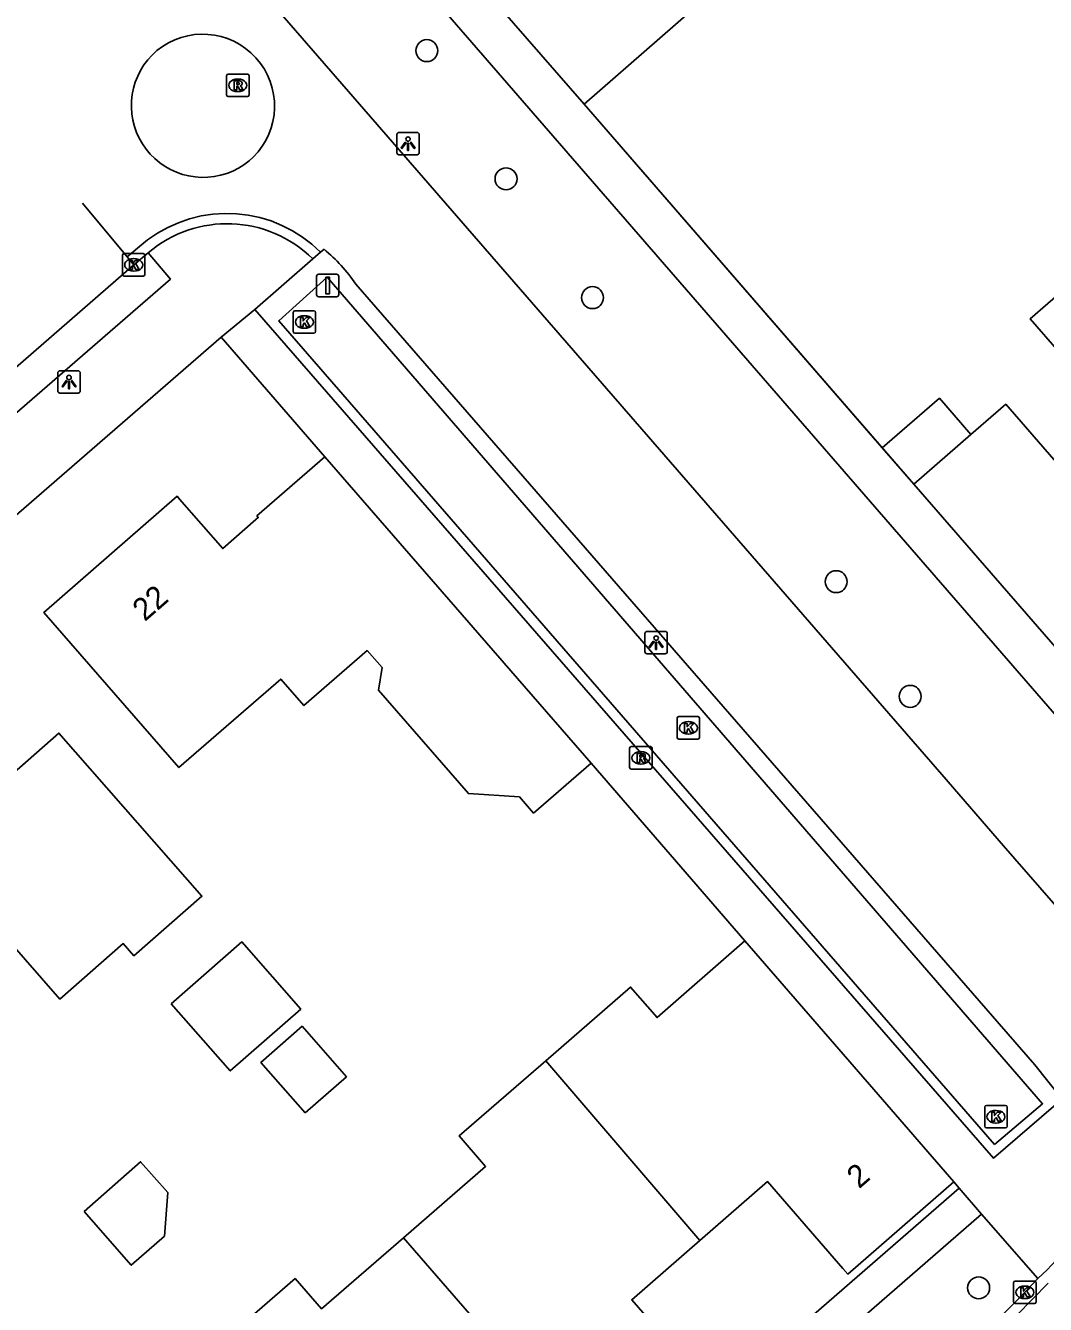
# Model space of a CAD drawing. Extents: x 155888 to 156864, y 383882 to 384671.
# Drawn here: x 156137.3 to 156182.8, y 384186.7 to 384243.7 of the extents above; entities that cross this region are included whole.
import ezdxf

# ---------------------------------------------------------------- set-up
doc = ezdxf.new("R2010")
doc.units = 0
for name, color, linetype in [('IMGEO_Afsluitpaal', 7, 'Continuous'), ('IMGEO_Boom', 7, 'Continuous'), ('IMGEO_Greppel_droge_sloot', 7, 'Continuous'), ('IMGEO_Kolk', 7, 'Continuous'), ('IMGEO_Lichtpunt', 7, 'Continuous'), ('IMGEO_Muur', 7, 'Continuous'), ('IMGEO_Pand', 7, 'Continuous'), ('IMGEO_Pand_nummerreeks', 7, 'Continuous'), ('IMGEO_Rijbaan_lokaal_gesloten', 7, 'Continuous'), ('IMGEO_Rijbaan_lokaal_open', 7, 'Continuous'), ('IMGEO_Rioolput', 7, 'Continuous'), ('IMGEO_Voetpad_open', 7, 'Continuous')]:
    doc.layers.add(name, color=color, linetype=linetype)

msp = doc.modelspace()

# ---------------------------------------------------------------- linework, layer by layer
at = {"layer": 'IMGEO_Afsluitpaal'}
for p, q in [((156150.285, 384231.677), (156150.285, 384232.477)), ((156150.285, 384232.477), (156150.285, 384231.677)), ((156150.385, 384232.577), (156151.175, 384232.577)), ((156151.175, 384232.577), (156150.385, 384232.577)), ((156151.275, 384232.477), (156151.275, 384231.677)), ((156151.275, 384231.677), (156151.275, 384232.477)), ((156151.175, 384231.577), (156150.385, 384231.577)), ((156150.385, 384231.577), (156151.175, 384231.577))]:
    msp.add_line(p, q, dxfattribs=at)
msp.add_lwpolyline([(156150.705, 384232.452), (156150.855, 384232.452), (156150.855, 384231.702), (156150.705, 384231.702), (156150.705, 384232.452)], dxfattribs=at)
for centre, start, end in [((156150.385, 384232.477), 90, 180), ((156150.385, 384232.477), 90, 180), ((156151.175, 384232.477), 0, 90), ((156151.175, 384232.477), 360, 90), ((156150.385, 384231.677), 180, 270), ((156150.385, 384231.677), 180, 270), ((156151.175, 384231.677), 270, 0), ((156151.175, 384231.677), 270, 0)]:
    msp.add_arc(centre, 0.1, start, end, dxfattribs=at)
at = {"layer": 'IMGEO_Boom'}
for centre in [(156155.197, 384242.537), (156158.727, 384236.825), (156162.578, 384231.537), (156173.431, 384218.887), (156176.728, 384213.778), (156179.775, 384187.439)]:
    msp.add_circle(centre, 0.489, dxfattribs=at)
at = {"layer": 'IMGEO_Greppel_droge_sloot'}
msp.add_lwpolyline([(156180.489, 384193.824), (156182.627, 384195.637), (156150.753, 384232.446), (156148.604, 384230.508), (156180.489, 384193.824)], dxfattribs=at)
at = {"layer": 'IMGEO_Kolk'}
for p, q in [((156141.714, 384233.495), (156142.566, 384233.495)), ((156141.639, 384232.569), (156141.639, 384233.421)), ((156142.127, 384233.275), (156142.152, 384233.275)), ((156142.64, 384233.421), (156142.64, 384232.569)), ((156142.566, 384232.495), (156141.714, 384232.495)), ((156142.15, 384232.715), (156142.125, 384232.715)), ((156149.243, 384230.024), (156149.243, 384230.876)), ((156149.318, 384230.95), (156150.17, 384230.95)), ((156149.731, 384230.73), (156149.756, 384230.73)), ((156150.244, 384230.876), (156150.244, 384230.024)), ((156149.754, 384230.17), (156149.729, 384230.17)), ((156150.17, 384229.95), (156149.318, 384229.95)), ((156166.346, 384211.952), (156166.346, 384212.804)), ((156166.421, 384212.878), (156167.273, 384212.878)), ((156166.834, 384212.658), (156166.859, 384212.658)), ((156167.347, 384212.804), (156167.347, 384211.952)), ((156167.273, 384211.878), (156166.421, 384211.878)), ((156166.857, 384212.098), (156166.832, 384212.098)), ((156180.045, 384194.634), (156180.045, 384195.486)), ((156180.12, 384195.56), (156180.972, 384195.56)), ((156180.533, 384195.34), (156180.558, 384195.34)), ((156181.046, 384195.486), (156181.046, 384194.634)), ((156180.556, 384194.78), (156180.531, 384194.78)), ((156180.972, 384194.56), (156180.12, 384194.56)), ((156181.334, 384186.814), (156181.334, 384187.666)), ((156181.409, 384187.74), (156182.261, 384187.74)), ((156181.822, 384187.52), (156181.847, 384187.52)), ((156182.335, 384187.666), (156182.335, 384186.814)), ((156182.261, 384186.74), (156181.409, 384186.74)), ((156181.845, 384186.96), (156181.82, 384186.96))]:
    msp.add_line(p, q, dxfattribs=at)
for points in [[(156141.714, 384233.495), (156142.566, 384233.495)], [(156141.639, 384232.569), (156141.639, 384233.421)], [(156141.96, 384233.195), (156142.083, 384233.195), (156142.083, 384233.044), (156142.213, 384233.195), (156142.377, 384233.195), (156142.231, 384233.044), (156142.384, 384232.795), (156142.232, 384232.795), (156142.147, 384232.959), (156142.083, 384232.892), (156142.083, 384232.795), (156141.96, 384232.795), (156141.96, 384233.195)], [(156142.64, 384233.421), (156142.64, 384232.569)], [(156142.566, 384232.495), (156141.714, 384232.495)], [(156149.243, 384230.024), (156149.243, 384230.876)], [(156149.318, 384230.95), (156150.17, 384230.95)], [(156149.564, 384230.65), (156149.687, 384230.65), (156149.687, 384230.499), (156149.817, 384230.65), (156149.981, 384230.65), (156149.835, 384230.499), (156149.988, 384230.25), (156149.836, 384230.25), (156149.751, 384230.414), (156149.687, 384230.347), (156149.687, 384230.25), (156149.564, 384230.25), (156149.564, 384230.65)], [(156150.244, 384230.876), (156150.244, 384230.024)], [(156150.17, 384229.95), (156149.318, 384229.95)], [(156166.346, 384211.952), (156166.346, 384212.804)], [(156166.421, 384212.878), (156167.273, 384212.878)], [(156166.667, 384212.578), (156166.79, 384212.578), (156166.79, 384212.427), (156166.92, 384212.578), (156167.084, 384212.578), (156166.938, 384212.427), (156167.091, 384212.178), (156166.939, 384212.178), (156166.854, 384212.342), (156166.79, 384212.275), (156166.79, 384212.178), (156166.667, 384212.178), (156166.667, 384212.578)], [(156167.347, 384212.804), (156167.347, 384211.952)], [(156167.273, 384211.878), (156166.421, 384211.878)], [(156180.045, 384194.634), (156180.045, 384195.486)], [(156180.12, 384195.56), (156180.972, 384195.56)], [(156181.046, 384195.486), (156181.046, 384194.634)], [(156180.366, 384195.26), (156180.489, 384195.26), (156180.489, 384195.109), (156180.619, 384195.26), (156180.783, 384195.26), (156180.637, 384195.109), (156180.79, 384194.86), (156180.638, 384194.86), (156180.553, 384195.024), (156180.489, 384194.957), (156180.489, 384194.86), (156180.366, 384194.86), (156180.366, 384195.26)], [(156180.972, 384194.56), (156180.12, 384194.56)], [(156181.334, 384186.814), (156181.334, 384187.666)], [(156181.409, 384187.74), (156182.261, 384187.74)], [(156181.655, 384187.44), (156181.778, 384187.44), (156181.778, 384187.289), (156181.908, 384187.44), (156182.072, 384187.44), (156181.926, 384187.289), (156182.079, 384187.04), (156181.927, 384187.04), (156181.842, 384187.204), (156181.778, 384187.137), (156181.778, 384187.04), (156181.655, 384187.04), (156181.655, 384187.44)], [(156182.335, 384187.666), (156182.335, 384186.814)], [(156182.261, 384186.74), (156181.409, 384186.74)]]:
    msp.add_lwpolyline(points, dxfattribs=at)
for centre, start, end in [((156141.716, 384233.419), 91.552, 178.448), ((156141.716, 384233.419), 91.552, 178.448), ((156142.564, 384233.419), 1.552, 88.448), ((156142.564, 384233.419), 1.552, 88.448), ((156141.716, 384232.571), 181.552, 268.448), ((156141.716, 384232.571), 181.552, 268.448), ((156142.564, 384232.571), 271.552, 358.448), ((156142.564, 384232.571), 271.552, 358.448), ((156149.32, 384230.874), 91.552, 178.448), ((156149.32, 384230.874), 91.552, 178.448), ((156150.168, 384230.874), 1.552, 88.448), ((156150.168, 384230.874), 1.552, 88.448), ((156149.32, 384230.026), 181.552, 268.448), ((156149.32, 384230.026), 181.552, 268.448), ((156150.168, 384230.026), 271.552, 358.448), ((156150.168, 384230.026), 271.552, 358.448), ((156166.423, 384212.802), 91.552, 178.448), ((156166.423, 384212.802), 91.552, 178.448), ((156167.271, 384212.802), 1.552, 88.448), ((156167.271, 384212.802), 1.552, 88.448), ((156166.423, 384211.954), 181.552, 268.448), ((156166.423, 384211.954), 181.552, 268.448), ((156167.271, 384211.954), 271.552, 358.448), ((156167.271, 384211.954), 271.552, 358.448), ((156180.122, 384195.484), 91.552, 178.448), ((156180.122, 384195.484), 91.552, 178.448), ((156180.97, 384195.484), 1.552, 88.448), ((156180.97, 384195.484), 1.552, 88.448), ((156180.122, 384194.636), 181.552, 268.448), ((156180.122, 384194.636), 181.552, 268.448), ((156180.97, 384194.636), 271.552, 358.448), ((156180.97, 384194.636), 271.552, 358.448), ((156181.411, 384187.664), 91.552, 178.448), ((156181.411, 384187.664), 91.552, 178.448), ((156182.259, 384187.664), 1.552, 88.448), ((156182.259, 384187.664), 1.552, 88.448), ((156181.411, 384186.816), 181.552, 268.448), ((156181.411, 384186.816), 181.552, 268.448), ((156182.259, 384186.816), 271.552, 358.448), ((156182.259, 384186.816), 271.552, 358.448)]:
    msp.add_arc(centre, 0.0765, start, end, dxfattribs=at)
for centre, major_axis, ratio, start_param, end_param in [((156142.126, 384232.995), (-0.387, 0.002), 0.722429, 4.712389, 7.853982), ((156142.151, 384232.995), (-0.39, 0.002), 0.717154, 1.570796, 4.712389), ((156149.73, 384230.45), (-0.387, 0.002), 0.722429, 4.712389, 7.853982), ((156149.755, 384230.45), (-0.39, 0.002), 0.717154, 1.570796, 4.712389), ((156166.833, 384212.378), (-0.387, 0.002), 0.722429, 4.712389, 7.853982), ((156166.858, 384212.378), (-0.39, 0.002), 0.717154, 1.570796, 4.712389), ((156180.532, 384195.06), (-0.387, 0.002), 0.722429, 4.712389, 7.853982), ((156180.557, 384195.06), (-0.39, 0.002), 0.717154, 1.570796, 4.712389), ((156181.821, 384187.24), (-0.387, 0.002), 0.722429, 4.712389, 7.853982), ((156181.846, 384187.24), (-0.39, 0.002), 0.717154, 1.570796, 4.712389)]:
    msp.add_ellipse(centre, major_axis=major_axis, ratio=ratio, start_param=start_param, end_param=end_param, dxfattribs=at)
at = {"layer": 'IMGEO_Lichtpunt'}
for p, q in [((156153.863, 384238.799), (156153.863, 384237.992)), ((156153.863, 384238.799), (156153.863, 384237.992)), ((156154.765, 384238.894), (156153.957, 384238.894)), ((156154.765, 384238.894), (156153.957, 384238.894)), ((156154.859, 384237.992), (156154.859, 384238.799)), ((156154.859, 384237.992), (156154.859, 384238.799)), ((156153.957, 384237.898), (156154.765, 384237.898)), ((156153.957, 384237.898), (156154.765, 384237.898)), ((156138.762, 384228.184), (156138.762, 384227.377)), ((156138.762, 384228.184), (156138.762, 384227.377)), ((156139.664, 384228.279), (156138.856, 384228.279)), ((156139.664, 384228.279), (156138.856, 384228.279)), ((156139.758, 384227.377), (156139.758, 384228.184)), ((156139.758, 384227.377), (156139.758, 384228.184)), ((156138.856, 384227.283), (156139.664, 384227.283)), ((156138.856, 384227.283), (156139.664, 384227.283)), ((156164.911, 384216.578), (156164.911, 384215.771)), ((156164.911, 384216.578), (156164.911, 384215.771)), ((156165.813, 384216.673), (156165.005, 384216.673)), ((156165.813, 384216.673), (156165.005, 384216.673)), ((156165.907, 384215.771), (156165.907, 384216.578)), ((156165.907, 384215.771), (156165.907, 384216.578)), ((156165.005, 384215.677), (156165.813, 384215.677)), ((156165.005, 384215.677), (156165.813, 384215.677))]:
    msp.add_line(p, q, dxfattribs=at)
for points in [[(156154.237, 384238.463), (156154.276, 384238.435), (156154.088, 384238.173), (156154.05, 384238.2), (156154.237, 384238.463)], [(156154.339, 384238.415), (156154.386, 384238.415), (156154.386, 384238.093), (156154.339, 384238.093), (156154.339, 384238.415)], [(156154.449, 384238.435), (156154.487, 384238.462), (156154.674, 384238.2), (156154.635, 384238.172), (156154.449, 384238.435)], [(156139.136, 384227.848), (156139.175, 384227.82), (156138.987, 384227.558), (156138.949, 384227.585), (156139.136, 384227.848)], [(156139.238, 384227.8), (156139.285, 384227.8), (156139.285, 384227.478), (156139.238, 384227.478), (156139.238, 384227.8)], [(156139.348, 384227.82), (156139.386, 384227.847), (156139.573, 384227.585), (156139.534, 384227.557), (156139.348, 384227.82)], [(156165.285, 384216.242), (156165.324, 384216.214), (156165.136, 384215.952), (156165.098, 384215.979), (156165.285, 384216.242)], [(156165.387, 384216.194), (156165.434, 384216.194), (156165.434, 384215.872), (156165.387, 384215.872), (156165.387, 384216.194)], [(156165.497, 384216.214), (156165.535, 384216.241), (156165.722, 384215.979), (156165.683, 384215.951), (156165.497, 384216.214)]]:
    msp.add_lwpolyline(points, dxfattribs=at)
for centre in [(156154.362, 384238.597), (156139.261, 384227.982), (156165.41, 384216.376)]:
    msp.add_circle(centre, 0.0994, dxfattribs=at)
for centre, start, end in [((156153.957, 384238.799), 90, 180), ((156153.957, 384238.799), 90, 180), ((156154.765, 384238.799), 0, 90), ((156154.765, 384238.799), 0, 90), ((156153.957, 384237.992), 180, 270), ((156153.957, 384237.992), 180, 270), ((156154.765, 384237.992), 270, 0), ((156154.765, 384237.992), 270, 360), ((156138.856, 384228.184), 90, 180), ((156138.856, 384228.184), 90, 180), ((156139.664, 384228.184), 0, 90), ((156139.664, 384228.184), 0, 90), ((156138.856, 384227.377), 180, 270), ((156138.856, 384227.377), 180, 270), ((156139.664, 384227.377), 270, 0), ((156139.664, 384227.377), 270, 360), ((156165.005, 384216.578), 90, 180), ((156165.005, 384216.578), 90, 180), ((156165.813, 384216.578), 0, 90), ((156165.813, 384216.578), 0, 90), ((156165.005, 384215.771), 180, 270), ((156165.005, 384215.771), 180, 270), ((156165.813, 384215.771), 270, 0), ((156165.813, 384215.771), 270, 360)]:
    msp.add_arc(centre, 0.0946, start, end, dxfattribs=at)
at = {"layer": 'IMGEO_Muur'}
for points in [[(156162.201, 384240.158), (156176.885, 384223.227)], [(156169.356, 384202.9), (156162.512, 384210.8)]]:
    msp.add_lwpolyline(points, dxfattribs=at)
at = {"layer": 'IMGEO_Pand'}
for points in [[(156155.19, 384248.202), (156157.26, 384250), (156159.95, 384252.336), (156160.851, 384251.31), (156163.102, 384253.26), (156165.943, 384250), (156169.411, 384246.02), (156169.162, 384245.804), (156168.953, 384246.043), (156162.201, 384240.158)], [(156162.201, 384240.158), (156155.19, 384248.202)], [(156185.72, 384231.159), (156183.359, 384229.105), (156182.07, 384230.588), (156184.432, 384232.641)], [(156175.483, 384224.844), (156178.026, 384227.055), (156179.431, 384225.439)], [(156189.279, 384224.575), (156185.648, 384221.421), (156180.985, 384226.788), (156179.431, 384225.439)], [(156179.431, 384225.439), (156176.885, 384223.227)], [(156162.512, 384210.8), (156159.952, 384208.579), (156159.322, 384209.306), (156157.047, 384209.45), (156153.046, 384214.055), (156153.202, 384215.065), (156152.546, 384215.82), (156149.723, 384213.367), (156148.693, 384214.552), (156144.157, 384210.61), (156138.138, 384217.516), (156144.074, 384222.689), (156144.18, 384222.567), (156146.106, 384220.358), (156147.586, 384221.651), (156147.692, 384221.743), (156147.626, 384221.819), (156150.648, 384224.448)], [(156150.648, 384224.448), (156159.236, 384214.575), (156162.512, 384210.8)], [(156176.885, 384223.227), (156175.483, 384224.844)], [(156193.222, 384204.436), (156176.885, 384223.227)], [(156125.185, 384206.221), (156126.346, 384207.233), (156125.684, 384207.992), (156129.485, 384211.307), (156130.123, 384210.575), (156130.867, 384209.722), (156132.446, 384211.099), (156133.45, 384211.974), (156135.682, 384209.415), (156138.813, 384212.143), (156145.178, 384204.881), (156142.151, 384202.227), (156141.676, 384202.769), (156138.857, 384200.298), (156136.505, 384202.982), (156135.099, 384201.75), (156134.802, 384202.088), (156131.394, 384199.1), (156125.185, 384206.221)], [(156143.816, 384200.09), (156146.438, 384197.099), (156149.583, 384199.856), (156146.961, 384202.847), (156143.816, 384200.09)], [(156160.499, 384197.555), (156164.274, 384200.833), (156165.454, 384199.475), (156169.356, 384202.9)], [(156169.356, 384202.9), (156175.103, 384196.274), (156178.676, 384192.154)], [(156149.779, 384195.231), (156151.614, 384196.839), (156149.643, 384199.087), (156147.808, 384197.479), (156149.779, 384195.231)], [(156160.499, 384197.555), (156156.637, 384194.202), (156157.816, 384192.844), (156154.163, 384189.672)], [(156167.357, 384189.547), (156160.499, 384197.555)], [(156139.929, 384190.846), (156142.031, 384188.449), (156143.508, 384189.744), (156143.654, 384191.686), (156142.451, 384193.058), (156139.929, 384190.846)], [(156178.676, 384192.154), (156173.945, 384188.052), (156173.726, 384188.305), (156170.375, 384192.17), (156167.357, 384189.547)], [(156145.483, 384184.518), (156149.331, 384187.859), (156150.511, 384186.501), (156154.163, 384189.672)], [(156154.163, 384189.672), (156163.471, 384178.948)], [(156163.471, 384178.948), (156167.897, 384182.795), (156167.678, 384183.048), (156164.322, 384186.909), (156167.357, 384189.547)]]:
    msp.add_lwpolyline(points, dxfattribs=at)
at = {"layer": 'IMGEO_Rijbaan_lokaal_gesloten'}
for points in [[(156187.538, 384199.508), (156187.099, 384199.995), (156186.961, 384200.164), (156180.888, 384207.129), (156178.133, 384210.306), (156146.011, 384247.291), (156145.532, 384247.791)], [(156139.86, 384235.737), (156141.847, 384233.348)], [(156141.847, 384233.348), (156142.584, 384233.965), (156142.761, 384234.103), (156143.195, 384234.401), (156143.654, 384234.658), (156144.135, 384234.874), (156144.632, 384235.045), (156145.143, 384235.172), (156145.663, 384235.252), (156146.189, 384235.286), (156146.715, 384235.272), (156147.238, 384235.212), (156147.753, 384235.105), (156148.257, 384234.952), (156148.745, 384234.755), (156149.214, 384234.515), (156149.659, 384234.235), (156150.078, 384233.915), (156150.466, 384233.56)], [(156150.466, 384233.56), (156150.618, 384233.691)], [(155960.096, 384074.77), (155985.962, 384097.201), (156000, 384109.463), (156037.058, 384141.597), (156052.579, 384155.078), (156079.587, 384178.584), (156099.166, 384195.602), (156142.141, 384232.995)], [(156142.141, 384232.995), (156141.847, 384233.348)], [(156152.038, 384232.13), (156182.276, 384197.368), (156183.494, 384195.849)], [(156090.359, 384107.06), (156090.661, 384106.714), (156092.905, 384108.685), (156093.299, 384109.034), (156140.299, 384149.84), (156174.242, 384179.33), (156175.717, 384180.678), (156177.178, 384182.041), (156178.624, 384183.419), (156180.056, 384184.813), (156181.472, 384186.221), (156182.874, 384187.645)]]:
    msp.add_lwpolyline(points, dxfattribs=at)
msp.add_arc((156146.139, 384228.19), 7.094, 33.7384, 50.8455, dxfattribs=at)
at = {"layer": 'IMGEO_Rijbaan_lokaal_open'}
for points in [[(156147.466, 384237.792), (156147.279, 384237.625), (156147.051, 384237.452), (156146.808, 384237.301), (156146.552, 384237.172), (156146.286, 384237.066), (156146.012, 384236.985), (156145.732, 384236.928), (156145.447, 384236.897), (156145.161, 384236.891), (156144.875, 384236.911), (156144.593, 384236.956), (156144.315, 384237.026), (156144.045, 384237.121), (156143.785, 384237.24), (156143.536, 384237.381), (156143.3, 384237.544), (156143.081, 384237.727), (156142.878, 384237.93), (156142.695, 384238.149), (156142.531, 384238.384), (156142.39, 384238.633), (156142.271, 384238.893), (156142.176, 384239.163), (156142.105, 384239.441), (156142.059, 384239.723), (156142.039, 384240.009), (156142.045, 384240.295), (156142.076, 384240.579), (156142.132, 384240.86), (156142.213, 384241.135), (156142.318, 384241.401), (156142.447, 384241.656), (156142.598, 384241.899), (156142.77, 384242.128), (156142.962, 384242.341), (156143.172, 384242.535)], [(156182.406, 384187.857), (156181.834, 384187.241)]]:
    msp.add_lwpolyline(points, dxfattribs=at)
for centre, radius, start, end in [((156145.212, 384240.066), 3.202, 314.748, 129.5632), ((156178.577, 384192.448), 5.979, 309.83, 34.6652), ((156048.305, 384318.715), 187.391, 312.09752, 315.44426)]:
    msp.add_arc(centre, radius, start, end, dxfattribs=at)
at = {"layer": 'IMGEO_Rioolput'}
for p, q in [((156146.276, 384240.565), (156146.276, 384241.417)), ((156146.351, 384241.491), (156147.203, 384241.491)), ((156147.277, 384241.417), (156147.277, 384240.565)), ((156146.764, 384241.271), (156146.789, 384241.271)), ((156147.203, 384240.491), (156146.351, 384240.491)), ((156146.787, 384240.711), (156146.762, 384240.711)), ((156164.229, 384210.615), (156164.229, 384211.467)), ((156164.304, 384211.541), (156165.156, 384211.541)), ((156164.717, 384211.321), (156164.742, 384211.321)), ((156165.23, 384211.467), (156165.23, 384210.615)), ((156164.74, 384210.761), (156164.715, 384210.761)), ((156165.156, 384210.541), (156164.304, 384210.541))]:
    msp.add_line(p, q, dxfattribs=at)
for points in [[(156146.276, 384240.565), (156146.276, 384241.417)], [(156146.351, 384241.491), (156147.203, 384241.491)], [(156147.277, 384241.417), (156147.277, 384240.565)], [(156146.865, 384241.189), (156146.613, 384241.191), (156146.613, 384240.791)], [(156146.613, 384240.791), (156146.737, 384240.791), (156146.737, 384240.953), (156146.748, 384240.953)], [(156146.791, 384241.11), (156146.737, 384241.11), (156146.737, 384241.029)], [(156146.737, 384241.029), (156146.789, 384241.029)], [(156146.795, 384240.924), (156146.866, 384240.791), (156147.006, 384240.791), (156146.941, 384240.917)], [(156147.203, 384240.491), (156146.351, 384240.491)], [(156164.229, 384210.615), (156164.229, 384211.467)], [(156164.304, 384211.541), (156165.156, 384211.541)], [(156164.818, 384211.239), (156164.566, 384211.241), (156164.566, 384210.841)], [(156165.23, 384211.467), (156165.23, 384210.615)], [(156164.566, 384210.841), (156164.69, 384210.841), (156164.69, 384211.003), (156164.701, 384211.003)], [(156164.744, 384211.16), (156164.69, 384211.16), (156164.69, 384211.079)], [(156164.69, 384211.079), (156164.742, 384211.079)], [(156164.748, 384210.974), (156164.819, 384210.841), (156164.959, 384210.841), (156164.894, 384210.967)], [(156165.156, 384210.541), (156164.304, 384210.541)]]:
    msp.add_lwpolyline(points, dxfattribs=at)
for centre, radius, start, end in [((156146.353, 384241.415), 0.0765, 91.552, 178.448), ((156146.353, 384241.415), 0.0765, 91.552, 178.448), ((156147.201, 384241.415), 0.0765, 1.552, 88.448), ((156147.201, 384241.415), 0.0765, 1.552, 88.448), ((156146.747, 384240.9), 0.0533, 26.0293, 88.6989), ((156146.773, 384241.218), 0.19, 274.7715, 282.9687), ((156146.797, 384241.014), 0.0964, 77.0061, 93.1865), ((156146.811, 384241.071), 0.0378, 276.6634, 79.6772), ((156146.864, 384241.079), 0.109, 350.3612, 89.416), ((156146.862, 384241.079), 0.112, 277.5842, 350.9817), ((156146.846, 384240.864), 0.108, 29.5134, 73.7905), ((156146.353, 384240.567), 0.0765, 181.552, 268.448), ((156146.353, 384240.567), 0.0765, 181.552, 268.448), ((156147.201, 384240.567), 0.0765, 271.552, 358.448), ((156147.201, 384240.567), 0.0765, 271.552, 358.448), ((156164.306, 384211.465), 0.0765, 91.552, 178.448), ((156164.306, 384211.465), 0.0765, 91.552, 178.448), ((156164.817, 384211.129), 0.109, 350.3612, 89.416), ((156165.154, 384211.465), 0.0765, 1.552, 88.448), ((156165.154, 384211.465), 0.0765, 1.552, 88.448), ((156164.7, 384210.95), 0.0533, 26.0293, 88.6989), ((156164.726, 384211.268), 0.19, 274.7715, 282.9687), ((156164.75, 384211.064), 0.0964, 77.0061, 93.1865), ((156164.764, 384211.121), 0.0378, 276.6634, 79.6772), ((156164.815, 384211.129), 0.112, 277.5842, 350.9817), ((156164.799, 384210.914), 0.108, 29.5134, 73.7905), ((156164.306, 384210.617), 0.0765, 181.552, 268.448), ((156164.306, 384210.617), 0.0765, 181.552, 268.448), ((156165.154, 384210.617), 0.0765, 271.552, 358.448), ((156165.154, 384210.617), 0.0765, 271.552, 358.448)]:
    msp.add_arc(centre, radius, start, end, dxfattribs=at)
for centre, major_axis, ratio, start_param, end_param in [((156146.763, 384240.991), (-0.387, 0.002), 0.722429, 4.712389, 7.853982), ((156146.788, 384240.991), (-0.39, 0.002), 0.717154, 1.570796, 4.712389), ((156164.716, 384211.041), (-0.387, 0.002), 0.722429, 4.712389, 7.853982), ((156164.741, 384211.041), (-0.39, 0.002), 0.717154, 1.570796, 4.712389)]:
    msp.add_ellipse(centre, major_axis=major_axis, ratio=ratio, start_param=start_param, end_param=end_param, dxfattribs=at)
at = {"layer": 'IMGEO_Voetpad_open'}
for points in [[(156191.739, 384203.118), (156151.054, 384250), (156149.771, 384251.478)], [(156175.483, 384224.844), (156162.201, 384240.158)], [(156142.785, 384233.533), (156143.773, 384232.361), (156081.118, 384178.034), (156053.511, 384154.06), (156037.984, 384140.492), (156002.735, 384109.772), (156000, 384107.534), (155986.803, 384096.014), (155961.077, 384073.632)], [(156142.141, 384232.995), (156142.785, 384233.533)], [(156150.118, 384233.257), (156150.466, 384233.56)], [(156147.538, 384231.013), (156150.118, 384233.257)], [(156147.538, 384231.013), (156146.041, 384229.773)], [(156183.494, 384195.849), (156183.115, 384195.519), (156180.435, 384193.22), (156147.538, 384231.013)], [(156055.794, 384151.364), (156083.269, 384175.304), (156146.041, 384229.773)], [(156146.041, 384229.773), (156150.648, 384224.448)], [(156162.512, 384210.8), (156169.356, 384202.9)], [(156178.911, 384191.881), (156088.717, 384113.496)], [(156178.676, 384192.154), (156178.911, 384191.881)], [(156178.911, 384191.881), (156179.904, 384190.725)], [(156164.856, 384177.647), (156179.904, 384190.725)], [(156179.904, 384190.725), (156182.406, 384187.857)]]:
    msp.add_lwpolyline(points, dxfattribs=at)
msp.add_arc((156146.301, 384229.402), 5.425, 45.2857, 130.4033, dxfattribs=at)

# ---------------------------------------------------------------- texts
at = {"layer": 'IMGEO_Pand_nummerreeks'}
for s, rotation, p in [('22', 41.0709, (156142.636, 384217.084)), ('2', 40.9268, (156174.45, 384191.825))]:
    msp.add_text(s, height=1, rotation=rotation, dxfattribs=at).set_placement(p)

doc.saveas('drawing.dxf')
